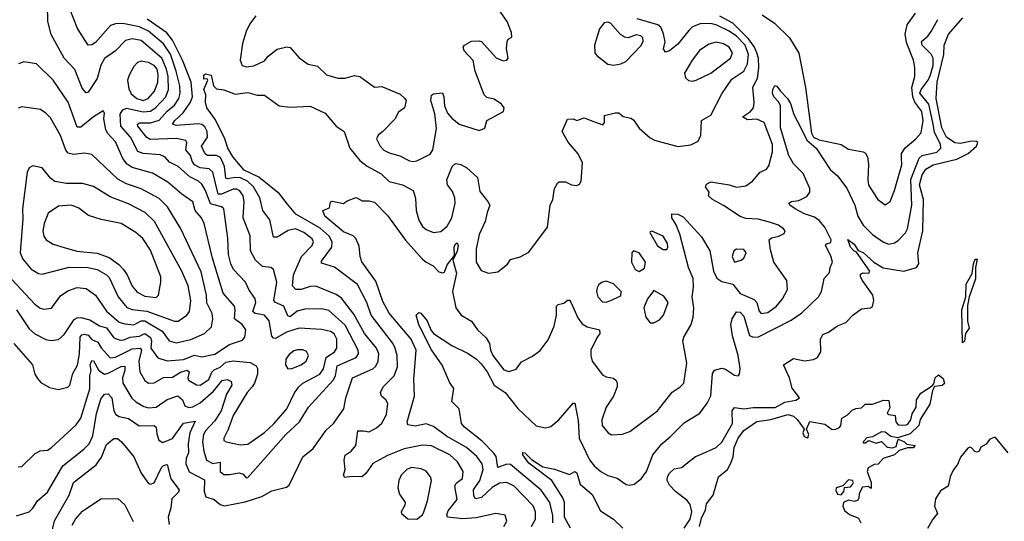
# Model space of a CAD drawing. Extents: x 1678431 to 1860718, y 384618 to 522882.
# Tile 277 of 473: x 1747653 to 1753013, y 494123 to 496855. Entities that reach past the tile are written whole.
import ezdxf

# ---------------------------------------------------------------- set-up
doc = ezdxf.new("R2010")
doc.units = 0

msp = doc.modelspace()

# ---------------------------------------------------------------- linework, layer by layer
at = {"layer": '0CON10XD'}
for points in [[(1748937.9, 496875), (1748905, 496831.5), (1748885, 496790), (1748865.3, 496725.3), (1748852.8, 496635), (1748864.4, 496605), (1748888.3, 496598.3), (1748926.8, 496603.2), (1748985, 496631.2), (1749005, 496655.5), (1749055, 496694.4), (1749107.6, 496707.6), (1749125, 496702.9), (1749175, 496647.1), (1749222.7, 496612.7), (1749275, 496601.5), (1749323.8, 496553.8), (1749385, 496535.7), (1749424.3, 496535.7), (1749475, 496550.6), (1749505, 496546), (1749585, 496486.7), (1749625, 496490), (1749725, 496448.8), (1749747.5, 496427.5), (1749756, 496415), (1749747.8, 496375), (1749715, 496351.4), (1749695, 496313.1), (1749630.5, 496245), (1749604.5, 496225.5), (1749596.1, 496205), (1749614.5, 496165), (1749635, 496144.6), (1749665, 496128.8), (1749722.3, 496112.3), (1749775.4, 496085.4), (1749795, 496081.8), (1749815, 496086.4), (1749887.1, 496122.9), (1749901.8, 496145), (1749921.3, 496261.3), (1749912.4, 496342.4), (1749890.9, 496415), (1749895, 496443.3), (1749905, 496450), (1749955, 496456.7), (1749962.5, 496435), (1749965.3, 496385), (1749981.9, 496345), (1750005, 496317.5), (1750045, 496285.5), (1750155, 496251.9), (1750185.6, 496264.4), (1750196.2, 496305), (1750286.2, 496355), (1750290.6, 496375), (1750275.6, 496395), (1750235, 496420.9), (1750195, 496430.9), (1750180.9, 496445), (1750132.7, 496575), (1750121.7, 496631.7), (1750073.3, 496685), (1750066.7, 496705), (1750074.2, 496715.8), (1750112.7, 496737.3), (1750155, 496739.2), (1750166.2, 496735), (1750247.4, 496647.4), (1750285, 496630), (1750305.5, 496634.5), (1750311.4, 496645), (1750302.9, 496695), (1750306.2, 496735), (1750312.3, 496747.7), (1750331.2, 496758.8), (1750330, 496785), (1750306.9, 496845), (1750215.6, 496975)], [(1747621.7, 495091.7), (1747722.2, 494975), (1747735.5, 494925), (1747749.7, 494899.7), (1747768.3, 494878.3), (1747815, 494852), (1747865, 494840), (1747915, 494852.5), (1747925.5, 494865), (1747942.2, 494927.8), (1747967.5, 494972.5), (1747978.4, 495035), (1747983, 495125), (1747991.5, 495138.5), (1748005, 495142.6), (1748025, 495136.2), (1748045, 495113), (1748078.5, 495098.5), (1748096.7, 495066.7), (1748145, 495013.5), (1748175, 495016.7), (1748265, 495062.7), (1748309.6, 495065), (1748316.6, 495055), (1748301.3, 494995), (1748306.1, 494936.1), (1748335, 494890), (1748355, 494875.4), (1748385, 494877.2), (1748435, 494905.8), (1748485, 494907.6), (1748529.1, 494935), (1748565, 494946.7), (1748576, 494936), (1748568.2, 494905), (1748571.4, 494891.4), (1748615, 494865.3), (1748635, 494864.8), (1748681.9, 494895), (1748699.4, 494935), (1748711.8, 494948.2), (1748745, 494961.6), (1748775, 494990), (1748815, 494996.3), (1748908.1, 494988.1), (1748939.8, 494969.8), (1748946.9, 494955), (1748948, 494925), (1748931.6, 494875), (1748918.4, 494855), (1748890.7, 494825), (1748815, 494698.2), (1748787.9, 494622.1), (1748763.6, 494575), (1748765, 494563.8), (1748777.5, 494555), (1748855, 494539.1), (1748895, 494542.1), (1748985, 494606.8), (1749036.8, 494653.2), (1749106.3, 494735), (1749148, 494822), (1749171.8, 494855), (1749195, 494875.3), (1749286.7, 494925), (1749306.5, 494953.5), (1749320.7, 495015), (1749366.2, 495045), (1749379.3, 495065), (1749378.7, 495115), (1749365, 495143.8), (1749345, 495156.9), (1749295, 495168.2), (1749174.7, 495174.7), (1749105, 495152.4), (1749045, 495117.6), (1749035, 495119.6), (1749025, 495131.9), (1749011.3, 495215), (1748984.8, 495244.8), (1748935.1, 495255.1), (1748921.9, 495265), (1748938.4, 495315), (1748934.2, 495334.2), (1748900.4, 495385), (1748882.7, 495425), (1748816.9, 495495), (1748802.5, 495525), (1748788.8, 495575), (1748785.9, 495665), (1748763.3, 495825), (1748752, 495835), (1748691.2, 495851.2), (1748665, 495923.5), (1748645, 495958.2), (1748625.9, 495975.9), (1748579.7, 495999.7), (1748515, 496055.3), (1748468.6, 496078.6), (1748445, 496106.1), (1748418, 496118), (1748325, 496125.2), (1748296.3, 496136.3), (1748257, 496215), (1748203.6, 496275), (1748200.3, 496340.3), (1748215, 496364.3), (1748235, 496373.4), (1748325, 496352.9), (1748365, 496355.9), (1748394.2, 496375.8), (1748448.7, 496435), (1748463.4, 496475), (1748460.5, 496545), (1748452.9, 496585), (1748427.2, 496645), (1748315, 496741.4), (1748265, 496750), (1748229.4, 496740.6), (1748175, 496685.5), (1748115, 496643.3), (1748095, 496607.5), (1748073.9, 496535), (1748025, 496460), (1748015, 496455.6), (1747992.2, 496482.2), (1747953.2, 496583.2), (1747895.5, 496645), (1747824, 496774), (1747805.3, 496845), (1747803.8, 496935)], [(1747645, 494418.9), (1747665, 494422.2), (1747737.9, 494492.1), (1747765, 494506), (1747805, 494510.8), (1747825, 494522.9), (1747960.9, 494649.1), (1747985.3, 494685), (1748034.8, 494845), (1748034.5, 494915), (1748041.3, 494945), (1748036.2, 494975), (1748045, 494998.2), (1748055, 494996.4), (1748083.4, 494943.4), (1748115, 494924.8), (1748135, 494929.3), (1748205, 494965.6), (1748225, 494967.8), (1748225.6, 494945), (1748212.5, 494905), (1748214.8, 494874.9), (1748263.6, 494793.6), (1748285, 494773.6), (1748329, 494749), (1748355, 494740.3), (1748395, 494744.8), (1748455, 494786.3), (1748513.4, 494806.6), (1748538.4, 494785), (1748551.5, 494751.5), (1748573.4, 494743.4), (1748595, 494745.7), (1748635, 494768.8), (1748707.5, 494832.5), (1748755, 494889.2), (1748785, 494895.3), (1748804.4, 494885), (1748807.1, 494865), (1748778.3, 494815), (1748750, 494725), (1748715, 494669.4), (1748663.8, 494615), (1748653.8, 494595), (1748647.4, 494555), (1748655, 494504), (1748670.7, 494455), (1748705, 494437.3), (1748745, 494444.2), (1748744.7, 494395), (1748765, 494377.5), (1748795, 494377), (1748847.3, 494387.3), (1748869.8, 494379.8), (1748885, 494360), (1748895, 494361.4), (1749102.5, 494595), (1749175.6, 494664.4), (1749225.5, 494745), (1749359.3, 494890.7), (1749371.2, 494915), (1749381.1, 494968.9), (1749484.5, 495015), (1749496.4, 495035), (1749495.8, 495055), (1749425, 495191.1), (1749335, 495270.7), (1749295, 495279.8), (1749205, 495277.5), (1749163.4, 495266.6), (1749126.2, 495236.2), (1749111.7, 495241.7), (1749091.5, 495295), (1749044.8, 495314.8), (1749036.6, 495325), (1749052.8, 495425), (1749035, 495493.8), (1749020, 495505), (1748975, 495510.3), (1748937.3, 495545), (1748909.7, 495595), (1748908.1, 495678.1), (1748869.2, 495775), (1748875.6, 495865), (1748869.8, 495895), (1748852.1, 495922.1), (1748835, 495931.9), (1748815, 495931.1), (1748751.8, 495905), (1748733.8, 495903.8), (1748704, 496024), (1748685, 496041.9), (1748635, 496047.6), (1748604.4, 496065), (1748591.2, 496085), (1748583, 496115), (1748556.7, 496145), (1748562.4, 496185), (1748557.1, 496197.1), (1748506.7, 496206.7), (1748362.7, 496202.7), (1748345, 496212.6), (1748295.3, 496275), (1748294.4, 496285.6), (1748305, 496292.8), (1748365, 496293.5), (1748412.8, 496307.2), (1748455, 496355.6), (1748495, 496389), (1748519.5, 496425), (1748527.4, 496455), (1748524.3, 496495), (1748505.4, 496575), (1748473.1, 496666.9), (1748435, 496723.1), (1748355, 496792.3), (1748305, 496815.1), (1748215, 496834.1), (1748175, 496832.2), (1748147.8, 496822.2), (1748065, 496730.9), (1748045, 496718), (1748025, 496716.5), (1747967, 496807), (1747908.6, 496958.6)], [(1751740.9, 495600.9), (1751733.7, 495656.3), (1751745, 495666.7), (1751785, 495675.5), (1751815, 495690), (1751820.6, 495705), (1751811.2, 495715), (1751782.9, 495735), (1751735, 495752.5), (1751672.5, 495767.5), (1751605, 495771.9), (1751575, 495782.2), (1751485, 495843.2), (1751424, 495875), (1751403.3, 495895), (1751406.2, 495915), (1751386.2, 495945), (1751391.7, 495958.3), (1751415, 495970.8), (1751515.4, 495955.4), (1751555, 495942.7), (1751605, 495950.5), (1751642, 495975), (1751684, 496025), (1751719.2, 496040.8), (1751731.2, 496058.8), (1751750.9, 496135), (1751750.9, 496175), (1751706.4, 496295), (1751665, 496312.8), (1751615, 496309.4), (1751588, 496325), (1751631.5, 496355), (1751646.7, 496375), (1751651.1, 496405), (1751643.1, 496485), (1751655, 496508.9), (1751668.5, 496535), (1751677, 496595), (1751674.4, 496645), (1751666, 496675), (1751652.4, 496705), (1751620.2, 496750.2), (1751535.8, 496835.8), (1751465, 496874.3)], [(1751695, 496881.8), (1751761.1, 496835), (1751844.4, 496755), (1751895, 496672.5), (1751931.4, 496485), (1751963.5, 496236.5), (1751975, 496215.5), (1752005, 496201.2), (1752124.2, 496175), (1752165, 496150), (1752245, 496135.7), (1752258, 496128), (1752268.6, 496108.6), (1752274.4, 496065.6), (1752269.1, 495985), (1752274.1, 495954.1), (1752324.3, 495875), (1752365, 495846), (1752390.8, 495865), (1752415, 495923.8), (1752455.3, 496065), (1752452.7, 496105), (1752453.9, 496125), (1752472.7, 496157.3), (1752530.9, 496205), (1752561, 496239), (1752571.1, 496305), (1752563.4, 496355), (1752525.6, 496405.6), (1752514.4, 496435), (1752509.7, 496485), (1752525.3, 496545.3), (1752525.9, 496595), (1752517.7, 496635), (1752480.8, 496730.8), (1752473.8, 496775), (1752484.2, 496825.8), (1752529.1, 496890.9)], [(1747635, 494152.9), (1747705, 494173.8), (1747725, 494193.8), (1747749.4, 494235), (1747805, 494282.5), (1747887.3, 494425), (1748001.8, 494515), (1748031.3, 494545), (1748051.8, 494588.2), (1748070.2, 494709.8), (1748095, 494787.5), (1748115, 494815.7), (1748135, 494816.9), (1748155.3, 494795), (1748164.8, 494725), (1748176.2, 494705), (1748195, 494693.1), (1748245, 494682.2), (1748302.6, 494642.6), (1748385, 494644.4), (1748395.5, 494635), (1748398.8, 494598.8), (1748410, 494565), (1748432.6, 494552.6), (1748485, 494574.7), (1748545, 494658.1), (1748608.3, 494668.3), (1748580, 494605), (1748570.4, 494545), (1748571.9, 494495), (1748559.8, 494465), (1748557.3, 494435), (1748575, 494392.1), (1748658.7, 494348.7), (1748657.5, 494285), (1748666.6, 494256.6), (1748710.9, 494240.9), (1748743.9, 494213.9), (1748767.8, 494207.8), (1748881, 494229), (1748971.4, 494258.6), (1749025, 494288.6), (1749105, 494309.4), (1749119.4, 494320.6), (1749195, 494474.2), (1749250.4, 494519.6), (1749321.3, 494618.7), (1749361.5, 494655), (1749417.8, 494735), (1749427.7, 494795), (1749463.9, 494905), (1749575, 494952.7), (1749592.2, 494967.8), (1749604.8, 494995.2), (1749607.1, 495035), (1749594.7, 495065), (1749529.8, 495145), (1749471.4, 495251.4), (1749405, 495338.5), (1749375, 495357.2), (1749265, 495404.1), (1749235, 495402.4), (1749184.5, 495384.5), (1749155.9, 495385.9), (1749138.2, 495405), (1749144, 495465), (1749187.6, 495565), (1749245.9, 495625), (1749251.6, 495645), (1749245, 495660.4), (1749199.6, 495695), (1749155, 495715.2), (1749115, 495706.1), (1749055, 495670), (1749035, 495671.1), (1749014.2, 495764.3), (1748976.8, 495815), (1748960.5, 495885), (1748926.2, 495945), (1748892.6, 495975), (1748855, 495993.9), (1748825, 495995.5), (1748785, 495987.4), (1748775, 495991.8), (1748767.3, 496055), (1748746.1, 496105), (1748725, 496115.2), (1748675, 496114.4), (1748663.3, 496123.3), (1748642.9, 496165), (1748675.9, 496215), (1748674, 496245), (1748660.8, 496270.8), (1748645, 496283.2), (1748625, 496287.3), (1748505, 496278.4), (1748485.6, 496285), (1748496.8, 496305), (1748542.6, 496347.4), (1748582.2, 496405), (1748593.8, 496435), (1748586.1, 496515), (1748540, 496635), (1748485, 496743.4), (1748453.5, 496783.5), (1748347.6, 496857.6)], [(1750289.2, 494095), (1750303.9, 494123.9), (1750295, 494156), (1750257, 494163), (1750245, 494166.2), (1750138, 494142), (1750065, 494135.9), (1749981.9, 494145), (1749978.2, 494158.2), (1749985, 494180), (1750035, 494242), (1750021, 494315), (1750029.5, 494330.5), (1750063.1, 494356.9), (1750067.7, 494395), (1750035.9, 494445.9), (1749994.6, 494485), (1749895, 494534.7), (1749845, 494538), (1749745, 494517.1), (1749655, 494481), (1749575, 494437.9), (1749536.3, 494383.7), (1749515, 494365.4), (1749462.2, 494367.8), (1749422.2, 494362.2), (1749416, 494375), (1749425.5, 494404.5), (1749418.6, 494455), (1749425, 494482.5), (1749458.2, 494505), (1749482.9, 494535), (1749494.3, 494615.7), (1749525, 494614.7), (1749555, 494610.3), (1749595, 494632), (1749623.4, 494656.6), (1749650, 494705), (1749657.7, 494765), (1749645.3, 494785.3), (1749622.9, 494805), (1749617.5, 494825), (1749631.5, 494855), (1749691.6, 494915), (1749710, 494965), (1749708.4, 495025), (1749695, 495070.8), (1749682.4, 495095), (1749567.1, 495245), (1749542.4, 495315), (1749492.7, 495412.7), (1749366.5, 495506.5), (1749295, 495528.8), (1749295, 495539.2), (1749353, 495615), (1749353.6, 495645), (1749337, 495675), (1749288.7, 495718.7), (1749155.3, 495795.3), (1749110.4, 495850.4), (1749067, 495907), (1748955, 495996.8), (1748874.1, 496035), (1748815, 496106), (1748785.2, 496155), (1748769.6, 496205), (1748718.6, 496308.6), (1748672.5, 496375), (1748664.7, 496404.7), (1748666.9, 496445), (1748654.7, 496475), (1748678, 496525), (1748673, 496533), (1748655, 496530), (1748655, 496553.3), (1748665, 496559.2), (1748695, 496553.3), (1748707.1, 496495), (1748725, 496477.5), (1748765, 496472), (1748825, 496448.8), (1748895, 496457.5), (1748945, 496444), (1748985, 496444.2), (1749066, 496386), (1749125, 496378.6), (1749235, 496384.5), (1749315, 496345.4), (1749357.3, 496297.3), (1749375.4, 496275.4), (1749419.4, 496245), (1749449.5, 496155), (1749505, 496088.2), (1749545, 496056.1), (1749621.1, 496015), (1749665, 495973.8), (1749735.9, 495955.9), (1749794.7, 495924.7), (1749806.8, 495883.2), (1749810.6, 495815), (1749825, 495763.3), (1749845, 495729.2), (1749865, 495712.2), (1749905, 495696.4), (1749945, 495700.5), (1749979.7, 495730.3), (1750005.3, 495775), (1750022.7, 495855), (1750021.3, 495885), (1750008.5, 495918.5), (1749981.2, 495955), (1749977.5, 495982.5), (1750007.5, 496055), (1750025, 496070.8), (1750055, 496065.6), (1750087.8, 496047.8), (1750145.4, 495995.4), (1750158.1, 495918.1), (1750202.2, 495865), (1750211.5, 495845), (1750198.5, 495805), (1750187.7, 495755), (1750154.1, 495685), (1750138, 495605), (1750137.7, 495535), (1750165, 495488.1), (1750205.6, 495474.4), (1750255, 495481.2), (1750307.6, 495522.4), (1750325, 495548.8), (1750377.1, 495562.9), (1750425, 495588.8), (1750525.4, 495724.6), (1750540.6, 495845), (1750554.4, 495875), (1750564.3, 495935), (1750580, 495965), (1750588.8, 495971.2), (1750625, 495972.5), (1750656.1, 495956.1), (1750685, 495952), (1750701.2, 495958.8), (1750710, 495975), (1750716.5, 496075), (1750693.5, 496123.5), (1750637.9, 496187.9), (1750606.7, 496245), (1750635, 496312.5), (1750665, 496313.8), (1750685, 496306.2), (1750725, 496320.8), (1750782.3, 496297.7), (1750827.3, 496282.7), (1750836, 496294), (1750836.7, 496333.3), (1750895, 496347.5), (1750915, 496346.7), (1750937.3, 496327.3), (1750978.9, 496318.9), (1750995, 496309.4), (1751024.7, 496264.7), (1751085, 496211.8), (1751108.6, 496198.6), (1751235.4, 496164.6), (1751307, 496173), (1751346.6, 496193.4), (1751361.4, 496225), (1751365, 496306.2), (1751415.3, 496334.7), (1751475, 496450.8), (1751530, 496530), (1751595.3, 496575), (1751615.4, 496614.6), (1751620.7, 496665), (1751601.4, 496715), (1751555, 496764.1), (1751515, 496792.8), (1751448.2, 496825), (1751415, 496834.4), (1751358, 496832), (1751315.6, 496815), (1751295, 496796.4)], [(1750885, 496607.5), (1750925, 496614.3), (1750953.2, 496626.8), (1751035, 496712.2), (1751047.1, 496735), (1751044.4, 496755), (1751035, 496767.5), (1751008, 496772), (1750965, 496756.7), (1750945, 496759.5), (1750924.2, 496774.2), (1750869.5, 496835), (1750855, 496840.6), (1750835, 496837.1), (1750808.5, 496805), (1750782.7, 496715), (1750783.5, 496675), (1750795, 496659.2), (1750855, 496612.7), (1750885, 496607.5)], [(1751295, 496796.4), (1751235, 496720.4), (1751190.8, 496685), (1751168.6, 496678.6), (1751158.5, 496695), (1751165.9, 496734.1), (1751157.7, 496777.7), (1751143.7, 496813.7), (1751126.6, 496826.6), (1751015, 496859.3)], [(1751270, 494085), (1751302.9, 494135), (1751312.3, 494175), (1751303.3, 494215), (1751287.1, 494237.1), (1751223.6, 494285), (1751189.8, 494319.8), (1751177.5, 494345), (1751178.7, 494365), (1751190, 494385), (1751215, 494408.9), (1751255, 494416), (1751332.5, 494475), (1751355.8, 494485.8), (1751444, 494525), (1751475, 494554.4), (1751532.7, 494655), (1751532.2, 494725), (1751545, 494742.1), (1751595, 494735.3), (1751645, 494742.2), (1751765, 494741.9), (1751818.8, 494771.2), (1751877.8, 494782.2), (1751897.5, 494795), (1751858.7, 494848.7), (1751844.4, 494904.4), (1751810, 494975), (1751865, 495010), (1751925, 494997.5), (1751975, 495004.2), (1751995.5, 495014.5), (1752014.2, 495045), (1752012.5, 495115), (1752025, 495140), (1752056.6, 495153.4), (1752105, 495186.7), (1752150, 495205), (1752188.6, 495245), (1752235, 495280), (1752284.4, 495285.6), (1752295, 495292), (1752302.4, 495325), (1752297, 495355), (1752240, 495435), (1752229.7, 495455), (1752230.5, 495469.5), (1752245, 495476.2), (1752276.2, 495473.8), (1752281.1, 495485), (1752209.1, 495589.1), (1752194.1, 495595), (1752176, 495615), (1752161.7, 495658.3), (1752195, 495631.8), (1752218.2, 495598.2), (1752245, 495586.1), (1752303.5, 495533.5), (1752354.1, 495504.1), (1752465, 495484.5), (1752535, 495505.7), (1752547.5, 495525), (1752542.7, 495585), (1752569.4, 495705), (1752572.1, 495875), (1752551.7, 495955), (1752565, 496009.3), (1752585, 496040), (1752625.4, 496065), (1752755, 496095.9), (1752815.4, 496125), (1752861.5, 496165), (1752868.5, 496185), (1752862.1, 496192.1), (1752833.5, 496193.5), (1752775, 496180.6), (1752743.6, 496183.6), (1752698.2, 496215), (1752672.4, 496265), (1752642.4, 496425), (1752647.9, 496515), (1752684, 496665), (1752685.3, 496715), (1752708.4, 496775), (1752787.7, 496865)], [(1751193, 494583), (1751270.8, 494659.2), (1751355, 494711.4), (1751395, 494765.6), (1751414.7, 494805.3), (1751425, 494927.5), (1751434.7, 494945.3), (1751475, 494957.1), (1751495, 494951.1), (1751545, 494918.6), (1751564, 494916), (1751572, 494925), (1751575.6, 494955), (1751563.8, 495025), (1751532.5, 495132.5), (1751524.7, 495195), (1751531.2, 495225), (1751555, 495264), (1751575, 495262.2), (1751595, 495239.4), (1751624.9, 495134.9), (1751645, 495124.8), (1751675, 495128.1), (1751852.1, 495217.9), (1751911.3, 495258.7), (1752001.5, 495345), (1752017.5, 495375), (1752027, 495417), (1752032.5, 495445), (1752061.4, 495478.6), (1752064.3, 495505), (1752078.2, 495535), (1752069.2, 495569.2), (1752039.2, 495625), (1752045.8, 495634.2), (1752068.3, 495641.7), (1752071.2, 495655), (1752036.6, 495725), (1752005, 495760.9), (1751978.8, 495778.8), (1751925, 495796.8), (1751875, 495824.3), (1751844.5, 495845), (1751839.4, 495855), (1751855, 495864.5), (1751895, 495870.4), (1751937.6, 495892.4), (1751953.4, 495915), (1751954.8, 495935), (1751917.7, 496017.7), (1751865, 496069.3), (1751839.6, 496115), (1751794.8, 496265), (1751794.5, 496385), (1751785.3, 496405.3), (1751757.5, 496435), (1751750.8, 496455), (1751752.9, 496475), (1751764.3, 496495.7), (1751775, 496493.3), (1751793.8, 496465), (1751833.3, 496425), (1751848.1, 496398.1), (1751867.5, 496337.5), (1751905.2, 496265.2), (1751938.3, 496198.3), (1751987.8, 496155), (1752065, 496039.4), (1752105, 496004.4), (1752155, 495936.9), (1752199.8, 495845), (1752215.5, 495784.5), (1752244.8, 495734.8), (1752295, 495684.7), (1752355, 495642.2), (1752385, 495632.5), (1752415, 495639.6), (1752435, 495652.1), (1752475, 495694.4), (1752485, 495715.8), (1752509, 495845), (1752504.3, 495985), (1752548.8, 496101.2), (1752565, 496115.6), (1752645, 496133.6), (1752667.6, 496155), (1752664.8, 496175), (1752632.4, 496242.4), (1752624, 496295), (1752602.6, 496395), (1752553.5, 496455), (1752560.4, 496475), (1752598.1, 496525), (1752611.9, 496555), (1752625, 496605.8), (1752626, 496645), (1752615, 496667.6), (1752566, 496715), (1752561.5, 496735), (1752596.1, 496765), (1752615, 496790.5), (1752651.6, 496855)], [(1751315, 496519.5), (1751335, 496524.5), (1751415, 496562.7), (1751522.2, 496645), (1751532.9, 496675), (1751515.4, 496705), (1751485, 496723.3), (1751445, 496732.2), (1751405, 496721.1), (1751353.9, 496686.1), (1751313.8, 496635), (1751272.6, 496562.6), (1751277.8, 496537.8), (1751293.8, 496523.8), (1751315, 496519.5)], [(1748455, 494997.4), (1748545, 495004.8), (1748605, 495027), (1748645, 495019.2), (1748715, 495033.1), (1748795, 495085.9), (1748865, 495108.5), (1748878.2, 495125), (1748883.3, 495165), (1748863.5, 495195), (1748823.1, 495225), (1748826.3, 495275), (1748821.6, 495295), (1748761.2, 495365), (1748702.4, 495555), (1748657.1, 495745), (1748642.8, 495775), (1748607.6, 495815), (1748595, 495862.5), (1748535, 495903.8), (1748459.7, 495969.7), (1748375, 496018.9), (1748265, 496050), (1748238.6, 496068.6), (1748215, 496098.2), (1748175, 496189.5), (1748132.5, 496235), (1748121.7, 496255), (1748111.2, 496315), (1748114, 496345), (1748107.5, 496357.5), (1748055, 496325.9), (1747985, 496268.9), (1747965, 496269.5), (1747915.9, 496405), (1747835, 496525.6), (1747745, 496613.5), (1747675, 496625.8), (1747645.9, 496614.1)], [(1748325, 496414.8), (1748352.7, 496425), (1748386.9, 496465), (1748404.1, 496515), (1748407.1, 496555), (1748400.6, 496585), (1748385, 496606), (1748355, 496621.4), (1748315, 496629.3), (1748295, 496622.1), (1748275, 496600), (1748248.3, 496551.7), (1748240.6, 496525), (1748247.7, 496477.7), (1748260, 496450), (1748290, 496425), (1748325, 496414.8)], [(1748505, 495094.8), (1748585, 495113.7), (1748658.1, 495145), (1748697.9, 495182.1), (1748704.7, 495225), (1748700.9, 495255), (1748672.3, 495312.3), (1748669.8, 495355), (1748640.8, 495480.8), (1748528.7, 495718.7), (1748457.1, 495835), (1748411.7, 495881.7), (1748315, 495934.2), (1748235, 495960), (1748186.4, 495986.4), (1748045, 496120.5), (1748005, 496127.5), (1747945, 496120), (1747917.5, 496127.5), (1747904.8, 496144.8), (1747875, 496224.3), (1747820.1, 496320.1), (1747796, 496346), (1747766, 496365), (1747665, 496380), (1747645, 496372.1)], [(1748515, 495212.4), (1748562.2, 495245), (1748577.7, 495265), (1748584.2, 495325), (1748570.3, 495405), (1748535, 495485.6), (1748387.6, 495755), (1748335.6, 495805), (1748245, 495852.4), (1748145, 495890), (1748055, 495946.1), (1747995, 495963.2), (1747908.1, 495961.9), (1747844.2, 495974.2), (1747821.5, 495991.5), (1747775, 496048), (1747725, 496059.4), (1747705, 496047.5), (1747694.5, 496025), (1747668.4, 495825), (1747670.3, 495769.7), (1747654.7, 495585), (1747669.9, 495549.9), (1747715.8, 495495.8), (1747755, 495472.7), (1747775, 495468.5), (1747923, 495507), (1748024.4, 495505.6), (1748075, 495493.9), (1748125, 495465.7), (1748140.6, 495450.6), (1748188.2, 495345), (1748236.9, 495286.9), (1748265, 495275.7), (1748345, 495267.1), (1748495, 495213.6), (1748515, 495212.4)], [(1750439.1, 494095), (1750460.8, 494135), (1750460, 494175), (1750447.4, 494207.4), (1750345, 494313.7), (1750305, 494333.4), (1750265, 494330.9), (1750225, 494307.3), (1750167.1, 494252.9), (1750135, 494246), (1750125, 494262), (1750122.8, 494295), (1750158.2, 494345), (1750176.2, 494405), (1750170, 494435), (1750141.8, 494475), (1750084.6, 494524.6), (1749976, 494586), (1749905, 494640), (1749865, 494652.9), (1749805, 494640.9), (1749765, 494647.5), (1749763.1, 494665), (1749801.3, 494805), (1749797.6, 494897.6), (1749810.5, 495055), (1749783.3, 495115), (1749665, 495256.4), (1749630.4, 495319.6), (1749591.1, 495431.1), (1749515, 495535.8), (1749506.1, 495565), (1749501.1, 495621.1), (1749483.4, 495663.4), (1749467.5, 495677.5), (1749415, 495699.6), (1749313.5, 495785), (1749303.8, 495815), (1749339.2, 495830.8), (1749345, 495862.5), (1749355.9, 495865.9), (1749416.4, 495853.6), (1749435, 495867.5), (1749485, 495886.7), (1749517.7, 495867.7), (1749555, 495868.1), (1749585, 495860.8), (1749655, 495788.6), (1749754, 495654), (1749843.1, 495553.1), (1749865, 495534.4), (1749904.6, 495514.6), (1749935, 495480.8), (1749955, 495476), (1749965, 495480), (1749980.5, 495519.5), (1750019.3, 495570.7), (1750018.5, 495615), (1750025, 495634), (1750035, 495638.6), (1750040.5, 495625), (1750035, 495593.3), (1750010, 495545), (1750031.2, 495475), (1750008.6, 495375), (1750027.2, 495285), (1750055.3, 495245.3), (1750113, 495213), (1750144.5, 495165), (1750191.5, 495121.5), (1750210.3, 495090.3), (1750215.3, 495055), (1750228, 495025), (1750287.6, 494947.6), (1750315, 494939.5), (1750355, 494951.4), (1750385, 494990.6), (1750445, 495021.5), (1750486.7, 495053.3), (1750529.6, 495110.4), (1750562.2, 495185), (1750575.7, 495245), (1750575.8, 495294.2), (1750585, 495303.8), (1750615, 495310), (1750635, 495326.7), (1750645, 495327.5), (1750655, 495313.3), (1750691.1, 495231.1), (1750715, 495197.7), (1750742, 495182), (1750810, 495165), (1750810.8, 495145), (1750795, 495122), (1750761.5, 495055), (1750761.3, 495025), (1750769.6, 494995), (1750825, 494920.5), (1750845, 494909.1), (1750885, 494901.9), (1750900.3, 494890.3), (1750906, 494875), (1750905.6, 494855), (1750884.6, 494805), (1750845, 494743.8), (1750821.5, 494675), (1750824.4, 494645), (1750855.5, 494605.5), (1750875, 494594.2), (1750935, 494597.8), (1750975, 494611.9), (1751124.7, 494725.3), (1751205, 494825.6), (1751249.2, 494855), (1751267.5, 494875), (1751284.6, 494985), (1751263.4, 495106.6), (1751267.5, 495125), (1751307.8, 495195), (1751320, 495235), (1751322.5, 495285), (1751313.8, 495345), (1751321.8, 495398.2), (1751318.3, 495445), (1751293.1, 495505), (1751247.2, 495687.2), (1751226.7, 495736.8), (1751202.5, 495775), (1751203, 495797), (1751235, 495795.6), (1751265, 495781.5), (1751365, 495672.2), (1751409.8, 495595), (1751429.4, 495485), (1751447.8, 495447.8), (1751475, 495429.2), (1751534.4, 495414.4), (1751575, 495363.2), (1751651.6, 495331.6), (1751665.2, 495315.2), (1751678, 495268), (1751688.8, 495255), (1751725, 495259.6), (1751772.5, 495295), (1751806.2, 495335), (1751831.8, 495385), (1751828.2, 495435), (1751758.2, 495535), (1751740.9, 495600.9)], [(1748395, 495342.5), (1748407.8, 495355), (1748421.1, 495425), (1748420.4, 495455), (1748365, 495599.4), (1748322.4, 495662.4), (1748285, 495695.4), (1748205, 495743.8), (1748096, 495766), (1748027.7, 495787.7), (1747975, 495827.5), (1747935, 495845.4), (1747865, 495839.6), (1747808.8, 495801.2), (1747785.5, 495745), (1747778.7, 495705), (1747784.5, 495675), (1747796.2, 495656.2), (1747835, 495631.5), (1747895, 495613.2), (1747964.8, 495594.8), (1748075, 495583), (1748139.3, 495559.3), (1748192.3, 495522.3), (1748216.7, 495496.7), (1748238, 495465), (1748265, 495403.1), (1748291.6, 495371.6), (1748335, 495349.6), (1748395, 495342.5)], [(1751155, 495602.5), (1751175, 495602.9), (1751180.5, 495615), (1751178.7, 495635), (1751155, 495675.5), (1751095, 495702.5), (1751085, 495700), (1751082.5, 495695), (1751125, 495622.5), (1751155, 495602.5)], [(1751025, 495484.2), (1751055, 495500.8), (1751059.6, 495535), (1751025.5, 495585.5), (1750995, 495596), (1750984.4, 495584.4), (1750982.7, 495535), (1751003.8, 495493.8), (1751025, 495484.2)], [(1751545, 495534.2), (1751580, 495545), (1751595, 495556), (1751606.9, 495585), (1751595, 495604), (1751555, 495605.8), (1751540.8, 495595), (1751531.9, 495565), (1751545, 495534.2)], [(1752785, 495094.3), (1752781.3, 495275), (1752802.9, 495345), (1752804.7, 495415), (1752837.7, 495472.3), (1752844.4, 495525), (1752855, 495550), (1752865, 495550), (1752855.5, 495505), (1752856.6, 495443.4), (1752821.1, 495345), (1752812.3, 495297.7), (1752813.2, 495213.2), (1752821.1, 495175), (1752802, 495145), (1752796.9, 495103.1), (1752785, 495094.3)], [(1747609.4, 495439.4), (1747734.8, 495304.8), (1747765, 495283.5), (1747785, 495278.9), (1747826.2, 495283.8), (1747875, 495350), (1747915, 495377.9), (1747965, 495396.1), (1748015, 495391.2), (1748064.7, 495354.7), (1748125, 495268), (1748195, 495208.1), (1748225, 495198.2), (1748273.6, 495193.6), (1748315, 495213.8), (1748335, 495214.6), (1748428.9, 495158.9), (1748467.3, 495105), (1748505, 495094.8)], [(1750845, 495316.7), (1750865, 495323.1), (1750925, 495350), (1750926.7, 495375), (1750885.3, 495415.3), (1750845, 495430), (1750825, 495425.7), (1750805, 495412), (1750795.7, 495395), (1750793.3, 495375), (1750800, 495345), (1750825, 495318.6), (1750845, 495316.7)], [(1751085, 495204), (1751105, 495204.2), (1751135, 495220.5), (1751157.8, 495245), (1751182.2, 495315), (1751158.7, 495348.7), (1751105, 495380), (1751070.8, 495335), (1751050, 495285), (1751062, 495235), (1751085, 495204)], [(1747634.7, 495275), (1747705, 495170.9), (1747735, 495143.6), (1747795, 495112.5), (1747823.3, 495106.7), (1747865, 495112.5), (1747895, 495140.6), (1747949, 495221), (1747965, 495230.3), (1747985, 495231.9), (1748035, 495220), (1748087.4, 495187.4), (1748125, 495177.1), (1748165, 495122.4), (1748199.7, 495109.7), (1748220.3, 495110.3), (1748253.5, 495125), (1748305, 495131.6), (1748335, 495145.2), (1748365, 495123.9), (1748370.8, 495105), (1748367.3, 495065), (1748405, 495013.9), (1748455, 494997.4)], [(1750555.9, 494114.1), (1750554.8, 494155), (1750538.4, 494225), (1750492.4, 494292.4), (1750325, 494432.5), (1750305, 494434.3), (1750255, 494415.6), (1750246.3, 494475), (1750234.8, 494494.8), (1750170.1, 494560.1), (1750074.4, 494635), (1750058.1, 494655), (1750045.7, 494735), (1750005.6, 494775), (1750015.6, 494845.6), (1749995, 494876.7), (1749953.4, 494973.4), (1749895, 495057.3), (1749854.4, 495135), (1749826.1, 495195), (1749812.1, 495245), (1749825, 495260.8), (1749836.4, 495256.4), (1749871.5, 495215), (1749891.2, 495165), (1749905.6, 495145), (1750005, 495080), (1750095, 495036.5), (1750138.9, 495005), (1750165, 494981.1), (1750197.1, 494937.1), (1750235.2, 494865), (1750294.8, 494824.8), (1750365, 494738), (1750465, 494642.5), (1750515, 494631.4), (1750545, 494640), (1750587.5, 494675), (1750665, 494766.7), (1750675, 494766.2), (1750692.7, 494672.7), (1750698.8, 494575), (1750755, 494456.9), (1750779.4, 494425), (1750817.1, 494395), (1750855, 494373.1), (1750905, 494358.6), (1750955, 494324.2), (1750975, 494319.2), (1750997.5, 494325), (1751035.4, 494354.6), (1751065, 494394.4), (1751099.6, 494485), (1751148.2, 494545), (1751193, 494583)], [(1749113.1, 494953.1), (1749135, 494954.5), (1749185, 494975.5), (1749211.9, 494995), (1749225.5, 495025), (1749215, 495046.9), (1749195, 495057.5), (1749165, 495057.5), (1749145, 495051.9), (1749119.2, 495030.8), (1749102.5, 495005), (1749099.4, 494975), (1749113.1, 494953.1)], [(1751354, 494095), (1751365, 494139.5), (1751386.9, 494185), (1751391.7, 494218.3), (1751428.1, 494265), (1751457.8, 494365), (1751505.2, 494404.8), (1751525, 494440), (1751536.1, 494473.9), (1751542.2, 494525), (1751564.2, 494575.8), (1751595, 494617.8), (1751665, 494666), (1751742, 494678), (1751835, 494703.9), (1751865.8, 494695), (1751885, 494677.5), (1751922.5, 494625), (1751916.7, 494605), (1751924, 494585), (1751942.5, 494577.5), (1751948.8, 494595), (1751936.7, 494625), (1751955, 494665.7), (1752035, 494651.2), (1752075, 494622.5), (1752095, 494623.8), (1752115.8, 494634.2), (1752123.3, 494645), (1752127.5, 494685), (1752158.3, 494701.7), (1752185, 494727.5), (1752205, 494736.7), (1752235, 494740), (1752255, 494760), (1752295, 494760), (1752355, 494782.5), (1752385, 494780), (1752388.8, 494741.2), (1752375, 494712.5), (1752385, 494704), (1752419.3, 494699.3), (1752422, 494665), (1752435, 494648), (1752475, 494646.7), (1752487.7, 494652.3), (1752503.3, 494675), (1752511.4, 494708.6), (1752533.6, 494745), (1752535.6, 494784.4), (1752559.2, 494820.8), (1752620, 494860), (1752628.6, 494871.4), (1752635.7, 494905), (1752655, 494921.2), (1752679.8, 494899.8), (1752686.9, 494873.1), (1752675, 494862.9), (1752633.3, 494856.7), (1752621.4, 494835)], [(1752621.4, 494835), (1752608.3, 494761.7), (1752555, 494678), (1752548, 494645), (1752500.9, 494599.1), (1752432.5, 494577.5), (1752395, 494584.3), (1752365, 494609.1), (1752345, 494610.8), (1752295, 494583.3), (1752265, 494578), (1752243.8, 494555), (1752245, 494550), (1752255, 494550), (1752275, 494563.3), (1752315, 494548.8), (1752345, 494556.7), (1752375, 494526.7), (1752405, 494523.8), (1752425, 494530), (1752435, 494570), (1752470, 494555), (1752483, 494543), (1752527.5, 494535), (1752517.3, 494522.7), (1752485, 494523.8), (1752441.2, 494508.8), (1752414.3, 494485.7), (1752354.2, 494465.8), (1752325.5, 494434.5), (1752305, 494431.9), (1752271.2, 494415), (1752266, 494395), (1752287.5, 494335), (1752288.3, 494301.7), (1752271.7, 494311.7), (1752241.7, 494308.3), (1752222.5, 494275), (1752221.7, 494248.3), (1752213, 494237), (1752195, 494230), (1752165, 494238.8), (1752137.5, 494225), (1752133.3, 494205), (1752142.3, 494182.3), (1752170.3, 494160.3), (1752220, 494140), (1752232.5, 494115)], [(1747818.2, 494021.8), (1747843.1, 494125), (1747922.4, 494265), (1747945.8, 494334.2), (1748070.1, 494429.9), (1748098.6, 494471.4), (1748125, 494540.8), (1748165, 494574.3), (1748185, 494573.1), (1748207.5, 494555), (1748274.7, 494474.7), (1748315, 494384.4), (1748355, 494328.9), (1748365.6, 494325.6), (1748385, 494332.7), (1748425, 494415.5), (1748435, 494427.5), (1748455, 494431.9), (1748476.1, 494355), (1748521.6, 494295), (1748518.1, 494281.9), (1748481.8, 494245), (1748475, 494196.7), (1748460.4, 494145), (1748467.1, 494105)], [(1753033.3, 494495), (1752965, 494578.8), (1752955, 494580), (1752931.4, 494568.6), (1752915, 494543.3), (1752885, 494526.7), (1752876, 494505), (1752865, 494498.8), (1752852.7, 494502.7), (1752833.6, 494523.6), (1752825, 494526.7), (1752815, 494521.2), (1752775, 494472.5), (1752757.7, 494432.3), (1752735, 494401.9), (1752718.7, 494365), (1752707.5, 494315), (1752665, 494289.4), (1752638.5, 494245), (1752633.1, 494205), (1752649.4, 494165), (1752623.1, 494135), (1752595, 494084.2)], [(1750652.1, 494085), (1750618.9, 494145), (1750618.1, 494225), (1750609.9, 494249.9), (1750549.7, 494345), (1750425, 494440.4), (1750392.7, 494485), (1750391.9, 494498.1), (1750403.3, 494495), (1750439.4, 494459.4), (1750500.2, 494420.2), (1750565, 494407.1), (1750645, 494378.5), (1750675, 494394.2), (1750685, 494386.9), (1750704.7, 494325), (1750768.4, 494268.4), (1750815, 494180), (1750885.3, 494135.3), (1750936.9, 494085)], [(1749815, 494134.3), (1749845, 494158.6), (1749853.3, 494175), (1749873.1, 494235), (1749895.5, 494345.5), (1749889.2, 494365), (1749865, 494396.7), (1749837.8, 494407.8), (1749785, 494415.3), (1749760, 494405), (1749730, 494375), (1749716.2, 494345), (1749711.5, 494305), (1749721.2, 494271.2), (1749751.2, 494225), (1749749.5, 494210.5), (1749730, 494175), (1749731.2, 494165), (1749766.1, 494136.1), (1749815, 494134.3)], [(1752125, 494267.5), (1752140, 494285), (1752142.5, 494307.5), (1752175, 494311.2), (1752187.3, 494322.7), (1752191.2, 494335), (1752185.7, 494345.7), (1752165, 494349.2), (1752133.8, 494316.2), (1752096.7, 494305), (1752095, 494290), (1752105, 494270), (1752125, 494267.5)], [(1747938.3, 494101.7), (1747956.1, 494135), (1747995, 494177.8), (1748095, 494245.8), (1748187.9, 494247.9), (1748225, 494212.5), (1748271.1, 494121.1)]]:
    msp.add_lwpolyline(points, dxfattribs=at)

doc.saveas('drawing.dxf')
